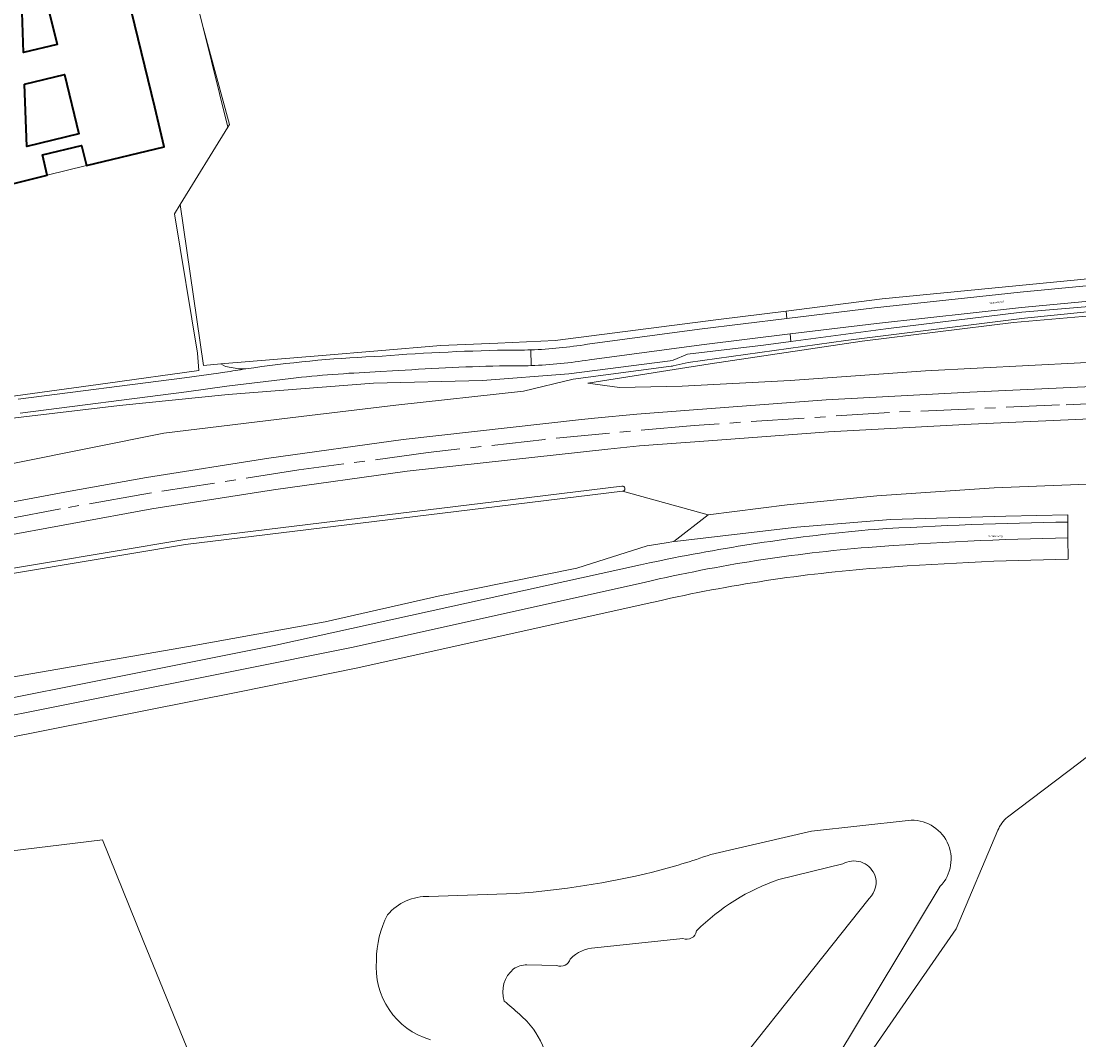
# Model space of a CAD drawing. Header units: metres. Extents: x 197700 to 204338, y 317132 to 325229.
# Tile 425 of 656: x 201081 to 201279, y 318730 to 318921. Entities that reach past the tile are written whole.
import ezdxf
from ezdxf.enums import TextEntityAlignment as Align

# ---------------------------------------------------------------- set-up
doc = ezdxf.new("R2010")
doc.units = ezdxf.units.M
doc.linetypes.add('AM-AS', pattern=[16, 10, -2, 2, -2])
for name, color, linetype, lineweight in [('B-WE-AM-AS_SPOOR-G', 10, 'AM-AS', 18), ('B-WE-GR-BEPLANTING_CULTUUR_BOSPLANTSOEN-GV', 90, 'Continuous', 18), ('B-WE-GR-BOS_LOOF-GV', 40, 'Continuous', 13), ('B-WE-GR-BOUWLAND-GV', 80, 'Continuous', 13), ('B-WE-GR-GRAS-GV', 60, 'Continuous', 13), ('B-WE-IE-TERREINAFSCHEIDING_KUNSTMATIG_HEKWERK-G', 20, 'IE-TERREINAFSCHEIDING-KUNSTMATIG', 18), ('B-WE-OG-BEBOUWING-GV', 7, 'Continuous', 35), ('B-WE-OG-TERREIN_CULTUURSCHEIDING-GV', 7, 'Continuous', 18), ('B-WE-OG-TERREIN_ERF-GV', 7, 'Continuous', 18), ('B-WE-OG-TOPOGRAFIE-T18', 10, 'Continuous', 18), ('B-WE-OG-WATER-GV', 130, 'Continuous', 18), ('B-WE-OG-WATER_GREPPEL-GV', 160, 'Continuous', 18), ('B-WE-OG-WATER_SLOOT-GV', 120, 'Continuous', 18), ('B-WE-OG-WEG-GV', 7, 'Continuous', 18), ('B-WE-VH-VERHARDING_ASFALT-GV', 252, 'Continuous', 18), ('B-WE-VH-VERHARDING_HALFVERHARDING-GV', 252, 'Continuous', 18)]:
    doc.layers.add(name, color=color, linetype=linetype, lineweight=lineweight)
doc.styles.add('NLCS-ISO-M200-T18', font='NLCS-ISO.ttf', dxfattribs={"height": 0.36})
doc.linetypes.add('IE-TERREINAFSCHEIDING-KUNSTMATIG', pattern='A,4,[82,NLCS.SHX,S=0.75,R=90,X=0,Y=0],4,-2', length=10)

msp = doc.modelspace()

# ---------------------------------------------------------------- linework, layer by layer
at = {"layer": 'B-WE-AM-AS_SPOOR-G'}
msp.add_lwpolyline([(201334.499, 318851.432), (201275.287, 318849.166), (201243.394, 318847.756), (201206.819, 318845.335), (201178.77, 318842.707), (201156.926, 318840.227), (201132.675, 318836.967), (201103.228, 318832.383), (201087.95, 318829.675), (201073.56, 318826.955), (201057.281, 318823.647), (201036.345, 318819.034), (201019.605, 318815.027), (201000.23, 318810.138), (200980.562, 318804.768), (200957.03, 318797.915), (200942.503, 318793.444), (200917.088, 318785.065), (200891.846, 318776.163), (200872.012, 318768.62), (200835.228, 318754.104), (200701.474, 318699.68)], dxfattribs=at)
at = {"layer": 'B-WE-GR-BEPLANTING_CULTUUR_BOSPLANTSOEN-GV'}
for points in [[(201201.556, 318823.328), (201202.956, 318823.565), (201209.391, 318828.548), (201193.338, 318832.968), (201167.269, 318829.789), (201111.414, 318822.986), (201071.085, 318816.211), (201023.341, 318805.704), (200974.671, 318793.407), (200927.602, 318779.129), (200910.376, 318773.69), (200903.863, 318771.437)], [(200902.919, 318770.128), (200861.597, 318755.313), (200824.008, 318741.624), (200800.591, 318733.18), (200758.067, 318716.556), (200748.56, 318712.17), (200738.648, 318708.18), (200742.749, 318696.423), (200748.767, 318698.61), (200784.159, 318712.402), (200823.306, 318725.894), (200855.241, 318735.914), (200890.814, 318748.21), (200927.515, 318760.204), (200955.748, 318768.883), (200995.834, 318779.295), (201032.13, 318787.72), (201056.408, 318794.235), (201111.948, 318803.871), (201137.59, 318808.507), (201158.796, 318813.297), (201184.797, 318818.582), (201197.979, 318822.724), (201201.556, 318823.328)]]:
    msp.add_lwpolyline(points, dxfattribs=at)
at = {"layer": 'B-WE-GR-BOS_LOOF-GV'}
for points in [[(201065.913, 318835.582), (201107.347, 318843.889), (201133.11, 318847.014), (201150.869, 318849.146), (201174.761, 318851.748), (201184.085, 318853.984), (201202.508, 318856.41), (201202.735, 318856.46), (201202.827, 318856.481), (201205.648, 318857.103), (201235.213, 318861.226), (201268.745, 318865.449), (201307.65, 318869.357)], [(201307.65, 318869.357), (201268.745, 318865.449), (201235.213, 318861.226), (201205.648, 318857.103), (201202.827, 318856.481), (201202.735, 318856.46), (201202.508, 318856.41), (201184.085, 318853.984), (201174.761, 318851.748), (201150.869, 318849.146), (201133.11, 318847.014), (201107.347, 318843.889), (201065.913, 318835.582)], [(201301.648, 318869.372), (201268.205, 318866.569), (201242.763, 318863.442), (201224.921, 318861.078), (201219.811, 318860.401), (201205.562, 318858.666), (201202.844, 318857.535), (201202.276, 318857.461), (201183.28, 318854.98), (201167.122, 318853.72), (201146.684, 318853.272), (201119.381, 318851.15), (201099.039, 318849.07), (201078.456, 318846.61)], [(201279.217, 318857.077), (201250.176, 318855.561), (201224.763, 318853.721), (201204.555, 318852.673), (201192.765, 318852.452), (201186.863, 318853.237), (201203.055, 318855.795), (201209.823, 318856.864), (201238.303, 318861.108), (201266.652, 318864.643), (201288.242, 318866.474)], [(201074.019, 318830.083), (201089.756, 318832.989), (201104.069, 318835.572), (201127.051, 318839.169), (201152.227, 318842.682), (201185.128, 318846.35), (201188.123, 318846.653), (201196.021, 318847.454), (201206.681, 318848.253), (201231.575, 318850.118), (201258.473, 318851.546), (201311.073, 318853.97)], [(201329.974, 318848.763), (201258.747, 318845.552), (201231.958, 318844.13), (201209.472, 318842.445), (201196.548, 318841.477), (201190.584, 318840.872), (201152.975, 318836.728), (201127.929, 318833.233), (201105.065, 318829.655), (201075.159, 318824.192)], [(201193.374, 318832.97), (201193.355, 318832.968), (201193.338, 318832.968), (201209.391, 318828.548), (201224.242, 318830.441), (201241.057, 318832.115), (201263.022, 318833.641), (201298.006, 318834.97)], [(200910.152, 318774.647), (200927.312, 318780.065), (200974.408, 318794.352), (201023.116, 318806.658), (201070.898, 318817.174), (201111.274, 318823.956), (201167.151, 318830.762), (201193.25, 318833.945)]]:
    msp.add_lwpolyline(points, dxfattribs=at)
msp.add_lwpolyline([(201203.055, 318855.795), (201186.863, 318853.237), (201192.765, 318852.452), (201204.555, 318852.673), (201224.763, 318853.721), (201250.176, 318855.561), (201279.217, 318857.077), (201311.028, 318858.349), (201323.115, 318858.792), (201310.246, 318868.64), (201288.242, 318866.474), (201266.652, 318864.643), (201238.303, 318861.108), (201209.823, 318856.864)], close=True, dxfattribs=at)
msp.add_lwpolyline([(201193.25, 318833.945, -1.0377313), (201193.374, 318832.97)], format="xyb", dxfattribs=at)
at = {"layer": 'B-WE-GR-BOUWLAND-GV'}
msp.add_lwpolyline([(201113.083, 318926.375), (201114.699, 318919.922), (201119.679, 318901.779), (201119.365, 318901.286), (201119.368, 318901.272), (201110.424, 318886.773), (201114.811, 318856.588), (201118.01, 318856.855), (201137.036, 318858.44), (201147.487, 318859.311), (201159.261, 318860.292), (201170.003, 318860.769), (201180.745, 318861.245), (201211.384, 318865.16), (201224.048, 318866.779), (201242.023, 318869.076), (201315.92, 318876.257), (201327.244, 318877.146), (201336.195, 318877.849), (201336.157, 318883.494), (201331.586, 318903.637), (201330.893, 318915.299), (201329.586, 318933.974)], dxfattribs=at)
at = {"layer": 'B-WE-GR-GRAS-GV'}
for points in [[(201265.541, 318771.853), (201278.936, 318782.013), (201293.972, 318793.684), (201307.048, 318803.986), (201319.376, 318813.509), (201319.656, 318815.52), (201320.223, 318818.859), (201320.811, 318822.704), (201321.667, 318828.307), (201322.776, 318835.856), (201298.006, 318834.97), (201263.022, 318833.641), (201241.057, 318832.115), (201224.242, 318830.441), (201209.391, 318828.548), (201202.956, 318823.565), (201203.65, 318823.616), (201226.043, 318826.24), (201243.609, 318827.656), (201265.207, 318828.325), (201276.859, 318828.551), (201276.859, 318827.21), (201276.859, 318824.222), (201276.923, 318820.223)], [(201198.541, 318812.039), (201143.697, 318799.833), (201121.507, 318795.347), (201040.593, 318779.269)], [(201209.908, 318764.855), (201228.789, 318769.25), (201246.931, 318771.245)], [(201157.955, 318666.521), (201176.858, 318671.538), (201202.2, 318678.102), (201214.406, 318694.016), (201225.759, 318708.685), (201236.303, 318722.547), (201247.731, 318739.086), (201255.892, 318750.934), (201263.739, 318769.391)], [(201252.941, 318758.894), (201233.531, 318726.721), (201225.283, 318716.137), (201212.526, 318698.738), (201211.271, 318697.046)], [(201157.06, 318756.995), (201173.39, 318757.558)]]:
    msp.add_lwpolyline(points, dxfattribs=at)
for points in [[(201239.745, 318818.46, 0.0372566), (201198.541, 318812.039)], [(201276.923, 318820.223, 0.0157329), (201239.745, 318818.46)], [(201246.931, 318771.245, -0.6956563), (201252.941, 318758.894)], [(201263.739, 318769.391, -0.1265147), (201265.541, 318771.853)], [(201198.972, 318761.561, 0.0223244), (201209.908, 318764.855)], [(201173.39, 318757.558, 0.0426548), (201198.972, 318761.561)], [(201149.274, 318753.528, -0.2292177), (201157.06, 318756.995)], [(201147.206, 318745.05, -0.119122), (201149.274, 318753.528)], [(201157.325, 318730.098, -0.3566674), (201147.206, 318745.05)]]:
    msp.add_lwpolyline(points, format="xyb", dxfattribs=at)
at = {"layer": 'B-WE-IE-TERREINAFSCHEIDING_KUNSTMATIG_HEKWERK-G'}
for points in [[(201111.036, 318934.688), (201113.083, 318926.375), (201114.699, 318919.922)], [(201114.699, 318919.922), (201119.365, 318901.286)], [(201110.424, 318886.773), (201119.368, 318901.272)], [(201119.365, 318901.286), (201119.368, 318901.272)], [(201113.912, 318855.599), (201113.641, 318858.877), (201109.346, 318885.025), (201110.424, 318886.773)], [(201076.259, 318850.455), (201096.825, 318853.222), (201113.912, 318855.599)], [(201265.541, 318771.853), (201278.936, 318782.013), (201293.972, 318793.684), (201307.048, 318803.986), (201319.376, 318813.509)], [(201157.955, 318666.521), (201176.858, 318671.538), (201202.2, 318678.102), (201214.406, 318694.016), (201225.759, 318708.685), (201236.303, 318722.547), (201247.731, 318739.086), (201255.892, 318750.934), (201263.739, 318769.391)], [(200926.639, 318749.578), (200913.984, 318745.273), (200956.098, 318717.249), (200949.898, 318726.014), (200961.317, 318729.357), (200964.98, 318730.343), (200985.042, 318733.433), (201007.182, 318736.881), (201029.307, 318746.952), (201052.217, 318757.429), (201059.943, 318759.944), (201075.754, 318765.166), (201095.854, 318767.587), (201103.467, 318748.759), (201114.181, 318722.556), (201131.15, 318681.167), (201116.459, 318676.955)]]:
    msp.add_lwpolyline(points, dxfattribs=at)
msp.add_lwpolyline([(201263.739, 318769.391, -0.1265147), (201265.541, 318771.853)], format="xyb", dxfattribs=at)
at = {"layer": 'B-WE-OG-BEBOUWING-GV'}
for points in [[(201068.822, 318925.546), (201071.46, 318914.649), (201069.884, 318914.251), (201071.166, 318908.977), (201071.012, 318908.937), (201075.571, 318890.254), (201075.672, 318889.841), (201085.477, 318892.231), (201084.577, 318896.062), (201091.935, 318897.841), (201092.869, 318894.044), (201107.43, 318897.596), (201105.628, 318904.999), (201096.188, 318943.767)], [(201085.544, 318924.076), (201087.332, 318916.757), (201081.032, 318915.235), (201080.772, 318922.776)]]:
    msp.add_lwpolyline(points, dxfattribs=at)
msp.add_lwpolyline([(201081.235, 318909.345), (201088.694, 318911.16), (201091.406, 318900.015), (201081.638, 318897.638)], close=True, dxfattribs=at)
at = {"layer": 'B-WE-OG-TERREIN_CULTUURSCHEIDING-GV'}
msp.add_lwpolyline([(201315.92, 318876.257), (201242.023, 318869.076), (201224.048, 318866.779), (201224.18, 318865.379), (201240.624, 318867.387), (201267.901, 318870.341), (201299.903, 318873.377), (201304.166, 318873.753), (201327.451, 318875.806), (201327.244, 318877.146)], close=True, dxfattribs=at)
for points in [[(201306.964, 318871.048), (201303.853, 318870.774), (201300.171, 318870.449), (201268.198, 318867.415), (201240.961, 318864.466), (201224.788, 318862.491)], [(201224.788, 318862.491), (201224.921, 318861.078), (201242.763, 318863.442), (201268.205, 318866.569), (201301.648, 318869.372), (201308.441, 318870.022), (201307.657, 318870.622)], [(201186.801, 318860.549), (201207.822, 318863.381), (201224.18, 318865.379), (201224.048, 318866.779), (201211.384, 318865.16), (201180.745, 318861.245), (201170.003, 318860.769), (201159.261, 318860.292), (201147.487, 318859.311), (201137.036, 318858.44), (201118.01, 318856.855), (201118.935, 318856.379), (201121.409, 318855.959), (201122.708, 318855.925)], [(201078.456, 318846.61), (201099.039, 318849.07), (201119.381, 318851.15), (201146.684, 318853.272), (201167.122, 318853.72), (201183.28, 318854.98), (201202.276, 318857.461), (201202.844, 318857.535), (201205.562, 318858.666), (201219.811, 318860.401), (201224.921, 318861.078), (201224.788, 318862.491), (201208.197, 318860.464), (201187.175, 318857.629)], [(201171.568, 318856.518), (201171.554, 318856.518)], [(201131.171, 318854.134), (201119.147, 318852.675), (201111.591, 318851.621), (201080.408, 318847.597)], [(201151.306, 318855.6), (201146.954, 318855.352)], [(201276.923, 318820.223), (201276.859, 318824.222)], [(201197.672, 318815.943), (201142.866, 318803.746), (201120.721, 318799.269), (201039.821, 318783.194)], [(201320.942, 318785.429), (201323.774, 318793.917), (201319.376, 318813.509), (201307.048, 318803.986), (201293.972, 318793.684), (201278.936, 318782.013), (201265.541, 318771.853)], [(201040.593, 318779.269), (201121.507, 318795.347), (201143.697, 318799.833), (201198.541, 318812.039)], [(201263.739, 318769.391), (201255.892, 318750.934), (201247.731, 318739.086), (201236.303, 318722.547), (201225.759, 318708.685), (201214.406, 318694.016), (201202.2, 318678.102), (201176.858, 318671.538), (201157.955, 318666.521)]]:
    msp.add_lwpolyline(points, dxfattribs=at)
for points in [[(201176.173, 318859.489, 0.0325136), (201186.801, 318860.549)], [(201122.708, 318855.925, -0.0267061), (201146.764, 318858.223)], [(201146.764, 318858.223, -0.0135895), (201171.486, 318859.461)], [(201171.486, 318859.461, 0.0140848), (201176.173, 318859.489)], [(201171.554, 318856.518, 0.011161), (201151.306, 318855.6)], [(201176.219, 318856.544, -0.0137637), (201171.568, 318856.518)], [(201187.175, 318857.629, -0.0327356), (201176.219, 318856.544)], [(201146.954, 318855.352, 0.0176117), (201131.171, 318854.134)], [(201239.425, 318822.447, 0.037269), (201197.672, 318815.943)], [(201276.859, 318824.222, 0.015737), (201239.425, 318822.447)], [(201198.541, 318812.039, -0.0372566), (201239.745, 318818.46)], [(201239.745, 318818.46, -0.0157329), (201276.923, 318820.223)], [(201265.541, 318771.853, 0.1265147), (201263.739, 318769.391)]]:
    msp.add_lwpolyline(points, format="xyb", dxfattribs=at)
at = {"layer": 'B-WE-OG-TERREIN_ERF-GV'}
for points in [[(201096.188, 318943.767), (201105.628, 318904.999), (201107.43, 318897.596), (201092.869, 318894.044), (201085.477, 318892.231), (201075.672, 318889.841), (201075.571, 318890.254), (201071.012, 318908.937), (201071.166, 318908.977), (201069.884, 318914.251), (201071.46, 318914.649), (201068.822, 318925.546)], [(201122.708, 318855.925), (201121.409, 318855.959), (201118.935, 318856.379), (201118.01, 318856.855), (201114.811, 318856.588), (201110.424, 318886.773), (201119.368, 318901.272), (201119.365, 318901.286), (201119.679, 318901.779), (201114.699, 318919.922), (201113.083, 318926.375)], [(201080.772, 318922.776), (201081.032, 318915.235), (201087.332, 318916.757), (201085.544, 318924.076)], [(201080.048, 318850.226), (201111.238, 318854.251), (201117.625, 318855.141), (201118.786, 318855.303)]]:
    msp.add_lwpolyline(points, dxfattribs=at)
for points in [[(201081.235, 318909.345), (201081.638, 318897.638), (201091.406, 318900.015), (201088.694, 318911.16)], [(201085.477, 318892.231), (201092.869, 318894.044), (201091.935, 318897.841), (201084.577, 318896.062)]]:
    msp.add_lwpolyline(points, close=True, dxfattribs=at)
msp.add_lwpolyline([(201118.786, 318855.303, -0.0044769), (201122.708, 318855.925)], format="xyb", dxfattribs=at)
at = {"layer": 'B-WE-OG-WATER-GV'}
for points in [[(201234.643, 318763.082), (201222.686, 318760.161)], [(201203.148, 318710.73), (201239.576, 318756.633)], [(201204.67, 318749.134), (201188.159, 318747.365)], [(201181.052, 318744.043), (201175.426, 318744.166)]]:
    msp.add_lwpolyline(points, dxfattribs=at)
for points in [[(201240.58, 318761.187, 0.4436293), (201234.643, 318763.082)], [(201239.576, 318756.633, 0.3219516), (201240.58, 318761.187)], [(201222.686, 318760.161, 0.1162595), (201207.246, 318750.535)], [(201207.246, 318750.535, -0.4932493), (201204.67, 318749.134)], [(201188.159, 318747.365, 0.1943122), (201183.559, 318745.255)], [(201183.559, 318745.255, -0.4415258), (201181.052, 318744.043)], [(201172.937, 318743.397, 0.303415), (201171.137, 318737.378)], [(201175.426, 318744.166, 0.1490985), (201172.937, 318743.397)], [(201171.137, 318737.378, -0.0259589), (201174.011, 318734.895)], [(201174.011, 318734.895, -0.0616421), (201176.633, 318732.099)], [(201176.633, 318732.099, -0.1074156), (201179.367, 318725.848)]]:
    msp.add_lwpolyline(points, format="xyb", dxfattribs=at)
at = {"layer": 'B-WE-OG-WATER_GREPPEL-GV'}
for points in [[(201193.25, 318833.945), (201167.151, 318830.762), (201111.274, 318823.956), (201070.898, 318817.174), (201023.116, 318806.658), (200974.408, 318794.352), (200927.312, 318780.065), (200910.152, 318774.647)], [(200910.376, 318773.69), (200927.602, 318779.129), (200974.671, 318793.407), (201023.341, 318805.704), (201071.085, 318816.211), (201111.414, 318822.986), (201167.269, 318829.789), (201193.338, 318832.968), (201193.355, 318832.968), (201193.374, 318832.97)]]:
    msp.add_lwpolyline(points, dxfattribs=at)
msp.add_lwpolyline([(201193.374, 318832.97, 1.0377313), (201193.25, 318833.945)], format="xyb", dxfattribs=at)
at = {"layer": 'B-WE-OG-WATER_SLOOT-GV'}
for points in [[(201246.931, 318771.245), (201228.789, 318769.25), (201209.908, 318764.855)], [(201222.686, 318760.161), (201234.643, 318763.082)], [(201211.271, 318697.046), (201212.526, 318698.738), (201225.283, 318716.137), (201233.531, 318726.721), (201252.941, 318758.894)], [(201173.39, 318757.558), (201157.06, 318756.995)], [(201239.576, 318756.633), (201203.148, 318710.73)], [(201188.159, 318747.365), (201204.67, 318749.134)], [(201175.426, 318744.166), (201181.052, 318744.043)]]:
    msp.add_lwpolyline(points, dxfattribs=at)
for points in [[(201252.941, 318758.894, 0.6956563), (201246.931, 318771.245)], [(201209.908, 318764.855, -0.0223244), (201198.972, 318761.561)], [(201234.643, 318763.082, -0.4436293), (201240.58, 318761.187)], [(201198.972, 318761.561, -0.0426548), (201173.39, 318757.558)], [(201240.58, 318761.187, -0.3219516), (201239.576, 318756.633)], [(201207.246, 318750.535, -0.1162595), (201222.686, 318760.161)], [(201157.06, 318756.995, 0.2292177), (201149.274, 318753.528)], [(201149.274, 318753.528, 0.119122), (201147.206, 318745.05)], [(201204.67, 318749.134, 0.4932493), (201207.246, 318750.535)], [(201183.559, 318745.255, -0.1943122), (201188.159, 318747.365)], [(201147.206, 318745.05, 0.3566674), (201157.325, 318730.098)], [(201181.052, 318744.043, 0.4415258), (201183.559, 318745.255)], [(201171.137, 318737.378, -0.303415), (201172.937, 318743.397)], [(201172.937, 318743.397, -0.1490985), (201175.426, 318744.166)], [(201174.011, 318734.895, 0.0259589), (201171.137, 318737.378)], [(201176.633, 318732.099, 0.0616421), (201174.011, 318734.895)], [(201179.367, 318725.848, 0.1074156), (201176.633, 318732.099)]]:
    msp.add_lwpolyline(points, format="xyb", dxfattribs=at)
at = {"layer": 'B-WE-OG-WEG-GV'}
for points in [[(201276.859, 318827.21), (201276.859, 318828.551), (201265.207, 318828.325), (201243.609, 318827.656), (201226.043, 318826.24), (201203.65, 318823.616), (201202.956, 318823.565), (201201.556, 318823.328), (201197.979, 318822.724), (201184.797, 318818.582), (201158.796, 318813.297), (201137.59, 318808.507), (201111.948, 318803.871), (201056.408, 318794.235), (201032.13, 318787.72), (200995.834, 318779.295), (200955.748, 318768.883), (200927.515, 318760.204), (200890.814, 318748.21), (200855.241, 318735.914), (200823.306, 318725.894), (200784.159, 318712.402), (200748.767, 318698.61)], [(201042.578, 318786.962), (201128.361, 318804.088), (201196.712, 318819.173), (201198.39, 318819.534), (201200.07, 318819.887), (201200.91, 318820.06), (201201.751, 318820.232)]]:
    msp.add_lwpolyline(points, dxfattribs=at)
for points in [[(201240.655, 318825.834, -0.0105571), (201276.859, 318827.21)], [(201201.751, 318820.232, -0.0283309), (201240.655, 318825.834)]]:
    msp.add_lwpolyline(points, format="xyb", dxfattribs=at)
at = {"layer": 'B-WE-VH-VERHARDING_ASFALT-GV'}
for points in [[(201187.175, 318857.629), (201208.197, 318860.464), (201224.788, 318862.491), (201240.961, 318864.466), (201268.198, 318867.415), (201300.171, 318870.449), (201303.853, 318870.774), (201303.958, 318871.776), (201304.095, 318873.08), (201304.166, 318873.753), (201299.903, 318873.377), (201267.901, 318870.341), (201240.624, 318867.387), (201224.18, 318865.379), (201207.822, 318863.381), (201186.801, 318860.549)], [(201176.219, 318856.544), (201176.173, 318859.489)], [(201176.173, 318859.489), (201176.219, 318856.544)], [(201171.554, 318856.518), (201171.568, 318856.518)], [(201118.786, 318855.303), (201117.625, 318855.141), (201111.238, 318854.251), (201080.048, 318850.226)], [(201080.408, 318847.597), (201111.591, 318851.621), (201119.147, 318852.675), (201131.171, 318854.134)], [(201146.954, 318855.352), (201151.306, 318855.6)], [(201276.859, 318824.222), (201276.859, 318827.21)], [(201201.751, 318820.232), (201200.91, 318820.06), (201200.07, 318819.887), (201198.39, 318819.534), (201196.712, 318819.173), (201128.361, 318804.088), (201042.578, 318786.962)], [(201039.821, 318783.194), (201120.721, 318799.269), (201142.866, 318803.746), (201197.672, 318815.943)]]:
    msp.add_lwpolyline(points, dxfattribs=at)
for points in [[(201186.801, 318860.549, -0.0325136), (201176.173, 318859.489)], [(201146.764, 318858.223, 0.0267061), (201122.708, 318855.925)], [(201171.486, 318859.461, 0.0135895), (201146.764, 318858.223)], [(201176.173, 318859.489, -0.0140848), (201171.486, 318859.461)], [(201151.306, 318855.6, -0.011161), (201171.554, 318856.518)], [(201171.568, 318856.518, 0.0137637), (201176.219, 318856.544)], [(201176.219, 318856.544, 0.0327356), (201187.175, 318857.629)], [(201122.708, 318855.925, 0.0044769), (201118.786, 318855.303)], [(201131.171, 318854.134, -0.0176117), (201146.954, 318855.352)], [(201276.859, 318827.21, 0.0105571), (201240.655, 318825.834)], [(201240.655, 318825.834, 0.0283309), (201201.751, 318820.232)], [(201197.672, 318815.943, -0.037269), (201239.425, 318822.447)], [(201239.425, 318822.447, -0.015737), (201276.859, 318824.222)]]:
    msp.add_lwpolyline(points, format="xyb", dxfattribs=at)
at = {"layer": 'B-WE-VH-VERHARDING_HALFVERHARDING-GV'}
for points in [[(201311.073, 318853.97), (201258.473, 318851.546), (201231.575, 318850.118), (201206.681, 318848.253), (201196.021, 318847.454), (201188.123, 318846.653), (201185.128, 318846.35), (201152.227, 318842.682), (201127.051, 318839.169), (201104.069, 318835.572), (201089.756, 318832.989), (201074.019, 318830.083)], [(201075.159, 318824.192), (201105.065, 318829.655), (201127.929, 318833.233), (201152.975, 318836.728), (201190.584, 318840.872), (201196.548, 318841.477), (201209.472, 318842.445), (201231.958, 318844.13), (201258.747, 318845.552), (201329.974, 318848.763)]]:
    msp.add_lwpolyline(points, dxfattribs=at)

# ---------------------------------------------------------------- texts
at = {"layer": 'B-WE-OG-TOPOGRAFIE-T18', "style": 'NLCS-ISO-M200-T18'}
for s, rotation, p in [('Wauwelpad', 6.8, (201263.544, 318868.384)), ('Parallelweg', 0.6, (201263.191, 318824.504))]:
    msp.add_text(s, height=0.36, rotation=rotation, dxfattribs=at).set_placement(p, align=Align.MIDDLE)

doc.saveas('drawing.dxf')
